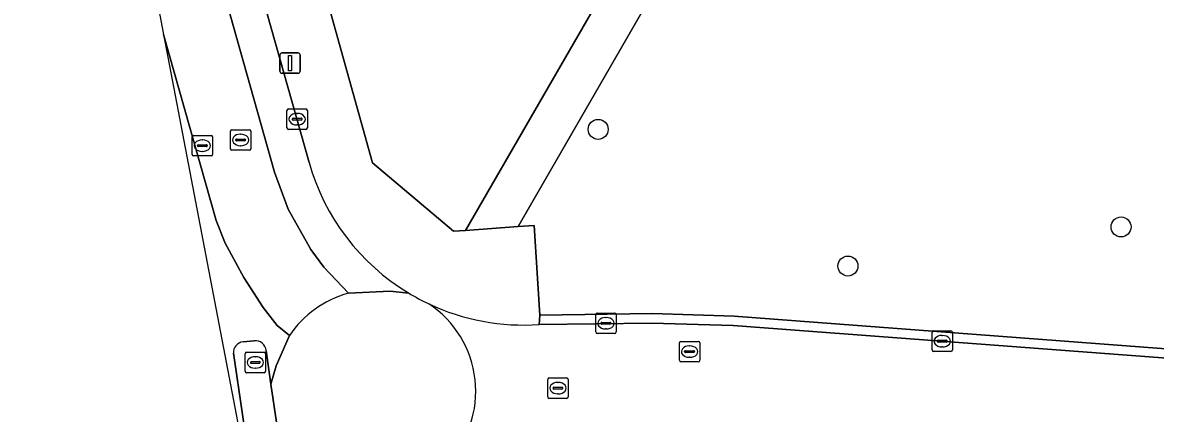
# Model space of a CAD drawing. Extents: x 163683 to 164494, y 382709 to 383872.
# Drawn here: x 163841.1 to 163896.5, y 383696.4 to 383715.5 of the extents above; entities that cross this region are included whole.
import ezdxf

# ---------------------------------------------------------------- set-up
doc = ezdxf.new("R2010")
doc.units = 0
for name, color, linetype in [('IMGEO_Boom', 7, 'Continuous'), ('IMGEO_Groenvoorziening', 7, 'Continuous'), ('IMGEO_Kolk', 7, 'Continuous'), ('IMGEO_Lichtmast', 7, 'Continuous'), ('IMGEO_Rijbaan_lokaal_open', 7, 'Continuous'), ('IMGEO_Rioolput', 7, 'Continuous'), ('IMGEO_Verkeerseiland_open', 7, 'Continuous'), ('IMGEO_Voetpad_halfverhard', 7, 'Continuous'), ('IMGEO_Voetpad_open', 7, 'Continuous')]:
    doc.layers.add(name, color=color, linetype=linetype)

msp = doc.modelspace()

# ---------------------------------------------------------------- linework, layer by layer
at = {"layer": 'IMGEO_Boom'}
for centre in [(163869.279, 383710.323), (163894.839, 383705.55), (163881.489, 383703.641)]:
    msp.add_circle(centre, 0.489, dxfattribs=at)
at = {"layer": 'IMGEO_Groenvoorziening'}
msp.add_lwpolyline([(163877.861, 383731.48), (163872.103, 383726.962), (163860.082, 383720.324), (163858.207, 383720.955), (163857.897, 383721.06), (163854.546, 383721.96), (163858.253, 383708.679), (163862.206, 383705.346), (163862.788, 383705.383)], close=True, dxfattribs=at)
msp.add_lwpolyline([(163908.775, 383716.598), (163896.181, 383721.595), (163887.994, 383724.998), (163878.785, 383728.826), (163865.367, 383705.567), (163866.151, 383705.618), (163866.42, 383701.245), (163871.92, 383701.321), (163875.92, 383701.182), (164008.37, 383691.171)], dxfattribs=at)
at = {"layer": 'IMGEO_Kolk'}
for p, q in [((163854.138, 383711.32), (163854.99, 383711.32)), ((163854.063, 383710.394), (163854.063, 383711.246)), ((163854.322, 383710.814), (163854.322, 383710.826)), ((163854.76, 383710.777), (163854.362, 383710.777)), ((163854.365, 383710.863), (163854.763, 383710.863)), ((163854.551, 383711.1), (163854.576, 383711.1)), ((163854.806, 383710.826), (163854.806, 383710.814)), ((163855.064, 383711.246), (163855.064, 383710.394)), ((163854.99, 383710.32), (163854.138, 383710.32)), ((163854.574, 383710.54), (163854.549, 383710.54)), ((163869.232, 383701.342), (163870.084, 383701.342)), ((163869.157, 383700.416), (163869.157, 383701.268)), ((163869.416, 383700.836), (163869.416, 383700.848)), ((163869.854, 383700.799), (163869.456, 383700.799)), ((163869.459, 383700.885), (163869.857, 383700.885)), ((163869.645, 383701.122), (163869.67, 383701.122)), ((163869.9, 383700.848), (163869.9, 383700.836)), ((163870.158, 383701.268), (163870.158, 383700.416)), ((163870.084, 383700.342), (163869.232, 383700.342)), ((163869.668, 383700.562), (163869.643, 383700.562)), ((163885.598, 383699.539), (163885.598, 383700.391)), ((163885.673, 383700.465), (163886.525, 383700.465)), ((163886.086, 383700.245), (163886.111, 383700.245)), ((163886.599, 383700.391), (163886.599, 383699.539)), ((163885.857, 383699.959), (163885.857, 383699.971)), ((163886.295, 383699.922), (163885.897, 383699.922)), ((163885.9, 383700.008), (163886.298, 383700.008)), ((163886.109, 383699.685), (163886.084, 383699.685)), ((163886.341, 383699.971), (163886.341, 383699.959)), ((163886.525, 383699.465), (163885.673, 383699.465))]:
    msp.add_line(p, q, dxfattribs=at)
for points in [[(163854.138, 383711.32), (163854.99, 383711.32)], [(163854.063, 383710.394), (163854.063, 383711.246)], [(163855.064, 383711.246), (163855.064, 383710.394)], [(163854.99, 383710.32), (163854.138, 383710.32)], [(163869.232, 383701.342), (163870.084, 383701.342)], [(163869.157, 383700.416), (163869.157, 383701.268)], [(163870.158, 383701.268), (163870.158, 383700.416)], [(163870.084, 383700.342), (163869.232, 383700.342)], [(163885.598, 383699.539), (163885.598, 383700.391)], [(163885.673, 383700.465), (163886.525, 383700.465)], [(163886.599, 383700.391), (163886.599, 383699.539)], [(163886.525, 383699.465), (163885.673, 383699.465)]]:
    msp.add_lwpolyline(points, dxfattribs=at)
for centre, radius, start, end in [((163854.14, 383711.244), 0.0765, 91.552, 178.448), ((163854.14, 383711.244), 0.0765, 91.552, 178.448), ((163854.988, 383711.244), 0.0765, 1.552, 88.448), ((163854.988, 383711.244), 0.0765, 1.552, 88.448), ((163854.362, 383710.823), 0.0403, 85.8775, 175.7526), ((163854.359, 383710.813), 0.0366, 178.938, 274.7102), ((163854.763, 383710.82), 0.043, 264.8664, 352.4533), ((163854.767, 383710.825), 0.0386, 1.7309, 96.639), ((163854.14, 383710.396), 0.0765, 181.552, 268.448), ((163854.14, 383710.396), 0.0765, 181.552, 268.448), ((163854.988, 383710.396), 0.0765, 271.552, 358.448), ((163854.988, 383710.396), 0.0765, 271.552, 358.448), ((163869.234, 383701.266), 0.0765, 91.552, 178.448), ((163869.234, 383701.266), 0.0765, 91.552, 178.448), ((163870.082, 383701.266), 0.0765, 1.552, 88.448), ((163870.082, 383701.266), 0.0765, 1.552, 88.448), ((163869.456, 383700.845), 0.0403, 85.8775, 175.7526), ((163869.453, 383700.835), 0.0366, 178.938, 274.7102), ((163869.857, 383700.842), 0.043, 264.8664, 352.4533), ((163869.861, 383700.847), 0.0386, 1.7309, 96.639), ((163869.234, 383700.418), 0.0765, 181.552, 268.448), ((163869.234, 383700.418), 0.0765, 181.552, 268.448), ((163870.082, 383700.418), 0.0765, 271.552, 358.448), ((163870.082, 383700.418), 0.0765, 271.552, 358.448), ((163885.675, 383700.389), 0.0765, 91.552, 178.448), ((163885.675, 383700.389), 0.0765, 91.552, 178.448), ((163886.523, 383700.389), 0.0765, 1.552, 88.448), ((163886.523, 383700.389), 0.0765, 1.552, 88.448), ((163885.897, 383699.968), 0.0403, 85.8775, 175.7526), ((163885.894, 383699.958), 0.0366, 178.938, 274.7102), ((163886.298, 383699.965), 0.043, 264.8664, 352.4533), ((163886.302, 383699.97), 0.0386, 1.7309, 96.639), ((163885.675, 383699.541), 0.0765, 181.552, 268.448), ((163885.675, 383699.541), 0.0765, 181.552, 268.448), ((163886.523, 383699.541), 0.0765, 271.552, 358.448), ((163886.523, 383699.541), 0.0765, 271.552, 358.448)]:
    msp.add_arc(centre, radius, start, end, dxfattribs=at)
for centre, major_axis, ratio, start_param, end_param in [((163854.55, 383710.82), (-0.387, 0.002), 0.722429, 4.712389, 7.853982), ((163854.575, 383710.82), (-0.39, 0.002), 0.717154, 1.570796, 4.712389), ((163869.644, 383700.842), (-0.387, 0.002), 0.722429, 4.712389, 7.853982), ((163869.669, 383700.842), (-0.39, 0.002), 0.717154, 1.570796, 4.712389), ((163886.085, 383699.965), (-0.387, 0.002), 0.722429, 4.712389, 7.853982), ((163886.11, 383699.965), (-0.39, 0.002), 0.717154, 1.570796, 4.712389)]:
    msp.add_ellipse(centre, major_axis=major_axis, ratio=ratio, start_param=start_param, end_param=end_param, dxfattribs=at)
at = {"layer": 'IMGEO_Lichtmast'}
for p, q in [((163853.718, 383713.162), (163853.718, 383713.962)), ((163853.718, 383713.962), (163853.718, 383713.162)), ((163853.818, 383714.062), (163854.608, 383714.062)), ((163854.608, 383714.062), (163853.818, 383714.062)), ((163854.708, 383713.962), (163854.708, 383713.162)), ((163854.708, 383713.162), (163854.708, 383713.962)), ((163854.608, 383713.062), (163853.818, 383713.062)), ((163853.818, 383713.062), (163854.608, 383713.062))]:
    msp.add_line(p, q, dxfattribs=at)
msp.add_lwpolyline([(163854.138, 383713.937), (163854.288, 383713.937), (163854.288, 383713.187), (163854.138, 383713.187), (163854.138, 383713.937)], dxfattribs=at)
for centre, start, end in [((163853.818, 383713.962), 90, 180), ((163853.818, 383713.962), 90, 180), ((163854.608, 383713.962), 0, 90), ((163854.608, 383713.962), 360, 90), ((163853.818, 383713.162), 180, 270), ((163853.818, 383713.162), 180, 270), ((163854.608, 383713.162), 270, 0), ((163854.608, 383713.162), 270, 0)]:
    msp.add_arc(centre, 0.1, start, end, dxfattribs=at)
at = {"layer": 'IMGEO_Rijbaan_lokaal_open'}
for points in [[(163855.147, 383708.699), (163851.43, 383721.87), (163849.768, 383721.313), (163853.463, 383708.224), (163854.117, 383706.416), (163855.228, 383704.449), (163855.875, 383703.586), (163857.073, 383702.307), (163859.105, 383702.417), (163860.007, 383702.321)], [(163857.073, 383702.307), (163855.875, 383703.586), (163855.228, 383704.449), (163854.117, 383706.416), (163853.463, 383708.224), (163849.768, 383721.313), (163846.997, 383720.385), (163846.997, 383720.385), (163848.031, 383714.959)], [(163848.031, 383714.959), (163848.032, 383714.957), (163850.604, 383705.86), (163851.043, 383704.751), (163851.956, 383703.082), (163852.906, 383701.608), (163853.588, 383700.731), (163854.182, 383700.238)], [(163853.046, 383699.502), (163853.281, 383697.865), (163853.53, 383698.752), (163854.182, 383700.238), (163853.588, 383700.731), (163852.906, 383701.608), (163851.956, 383703.082), (163851.043, 383704.751), (163850.604, 383705.86), (163848.032, 383714.957), (163848.031, 383714.959), (163851.444, 383697.067), (163853.327, 383687.198)], [(163860.007, 383702.321), (163859.105, 383702.417), (163857.073, 383702.307)], [(163875.885, 383700.733), (163871.894, 383700.843), (163866.397, 383700.783)], [(163854.182, 383700.238), (163853.53, 383698.752), (163853.281, 383697.865), (163853.549, 383696.006), (163853.838, 383695.336), (163854.301, 383694.571), (163855.445, 383693.41)], [(163865.699, 383695.078), (163871.103, 383695.389), (163876.116, 383695.221), (163915.883, 383692.2), (163920.92, 383691.828), (163926.312, 383691.418), (163932.846, 383690.939), (163933.084, 383690.934), (163933.438, 383696.393), (163875.885, 383700.733)], [(163851.917, 383699.931), (163852.466, 383699.988)], [(163852.326, 383693.383), (163851.449, 383699.372)]]:
    msp.add_lwpolyline(points, dxfattribs=at)
for centre, radius, start, end in [((163865.638, 383711.653), 10.899, 195.7237, 238.8907), ((163858.361, 383697.453), 5.022, 104.8595, 146.3207), ((163858.361, 383697.453), 5.022, 104.8595, 146.3207), ((163865.503, 383711.404), 10.616, 238.8215, 244.914), ((163858.168, 383697.518), 5.126, 316.2256, 56.4322), ((163865.629, 383711.633), 10.878, 244.826, 274.0488), ((163858.168, 383697.518), 5.126, 316.2256, 56.4322), ((163851.972, 383699.409), 0.525, 96.0555, 184.0718), ((163852.524, 383699.468), 0.523, 3.7217, 96.357)]:
    msp.add_arc(centre, radius, start, end, dxfattribs=at)
at = {"layer": 'IMGEO_Rioolput'}
for p, q in [((163851.3, 383709.377), (163851.3, 383710.229)), ((163851.375, 383710.303), (163852.227, 383710.303)), ((163852.301, 383710.229), (163852.301, 383709.377)), ((163849.429, 383709.099), (163849.429, 383709.951)), ((163849.504, 383710.025), (163850.356, 383710.025)), ((163849.917, 383709.805), (163849.942, 383709.805)), ((163850.43, 383709.951), (163850.43, 383709.099)), ((163851.559, 383709.797), (163851.559, 383709.809)), ((163851.997, 383709.76), (163851.599, 383709.76)), ((163851.602, 383709.846), (163852, 383709.846)), ((163851.788, 383710.083), (163851.813, 383710.083)), ((163852.043, 383709.809), (163852.043, 383709.797)), ((163849.688, 383709.519), (163849.688, 383709.531)), ((163850.126, 383709.482), (163849.728, 383709.482)), ((163849.731, 383709.568), (163850.129, 383709.568)), ((163849.94, 383709.245), (163849.915, 383709.245)), ((163850.172, 383709.531), (163850.172, 383709.519)), ((163852.227, 383709.303), (163851.375, 383709.303)), ((163851.811, 383709.523), (163851.786, 383709.523)), ((163850.356, 383709.025), (163849.504, 383709.025)), ((163873.247, 383699.03), (163873.247, 383699.882)), ((163873.322, 383699.956), (163874.174, 383699.956)), ((163873.735, 383699.736), (163873.76, 383699.736)), ((163874.248, 383699.882), (163874.248, 383699.03)), ((163852.019, 383698.499), (163852.019, 383699.351)), ((163852.094, 383699.425), (163852.946, 383699.425)), ((163852.507, 383699.205), (163852.532, 383699.205)), ((163853.02, 383699.351), (163853.02, 383698.499)), ((163873.506, 383699.45), (163873.506, 383699.462)), ((163873.944, 383699.413), (163873.546, 383699.413)), ((163873.549, 383699.499), (163873.947, 383699.499)), ((163873.758, 383699.176), (163873.733, 383699.176)), ((163873.99, 383699.462), (163873.99, 383699.45)), ((163852.278, 383698.919), (163852.278, 383698.931)), ((163852.716, 383698.882), (163852.318, 383698.882)), ((163852.321, 383698.968), (163852.719, 383698.968)), ((163852.53, 383698.645), (163852.505, 383698.645)), ((163852.762, 383698.931), (163852.762, 383698.919)), ((163874.174, 383698.956), (163873.322, 383698.956)), ((163852.946, 383698.425), (163852.094, 383698.425)), ((163866.811, 383697.243), (163866.811, 383698.095)), ((163866.886, 383698.169), (163867.738, 383698.169)), ((163867.812, 383698.095), (163867.812, 383697.243)), ((163867.07, 383697.663), (163867.07, 383697.675)), ((163867.508, 383697.626), (163867.11, 383697.626)), ((163867.113, 383697.712), (163867.511, 383697.712)), ((163867.299, 383697.949), (163867.324, 383697.949)), ((163867.554, 383697.675), (163867.554, 383697.663)), ((163867.738, 383697.169), (163866.886, 383697.169)), ((163867.322, 383697.389), (163867.297, 383697.389))]:
    msp.add_line(p, q, dxfattribs=at)
for points in [[(163851.3, 383709.377), (163851.3, 383710.229)], [(163851.375, 383710.303), (163852.227, 383710.303)], [(163852.301, 383710.229), (163852.301, 383709.377)], [(163849.429, 383709.099), (163849.429, 383709.951)], [(163849.504, 383710.025), (163850.356, 383710.025)], [(163850.43, 383709.951), (163850.43, 383709.099)], [(163852.227, 383709.303), (163851.375, 383709.303)], [(163850.356, 383709.025), (163849.504, 383709.025)], [(163873.247, 383699.03), (163873.247, 383699.882)], [(163873.322, 383699.956), (163874.174, 383699.956)], [(163874.248, 383699.882), (163874.248, 383699.03)], [(163852.019, 383698.499), (163852.019, 383699.351)], [(163852.094, 383699.425), (163852.946, 383699.425)], [(163853.02, 383699.351), (163853.02, 383698.499)], [(163874.174, 383698.956), (163873.322, 383698.956)], [(163852.946, 383698.425), (163852.094, 383698.425)], [(163866.811, 383697.243), (163866.811, 383698.095)], [(163866.886, 383698.169), (163867.738, 383698.169)], [(163867.812, 383698.095), (163867.812, 383697.243)], [(163867.738, 383697.169), (163866.886, 383697.169)]]:
    msp.add_lwpolyline(points, dxfattribs=at)
for centre, radius, start, end in [((163851.377, 383710.227), 0.0765, 91.552, 178.448), ((163851.377, 383710.227), 0.0765, 91.552, 178.448), ((163852.225, 383710.227), 0.0765, 1.552, 88.448), ((163852.225, 383710.227), 0.0765, 1.552, 88.448), ((163849.506, 383709.949), 0.0765, 91.552, 178.448), ((163849.506, 383709.949), 0.0765, 91.552, 178.448), ((163850.354, 383709.949), 0.0765, 1.552, 88.448), ((163850.354, 383709.949), 0.0765, 1.552, 88.448), ((163851.599, 383709.806), 0.0403, 85.8775, 175.7526), ((163851.596, 383709.796), 0.0366, 178.938, 274.7102), ((163852, 383709.803), 0.043, 264.8664, 352.4533), ((163852.004, 383709.808), 0.0386, 1.7309, 96.639), ((163849.506, 383709.101), 0.0765, 181.552, 268.448), ((163849.506, 383709.101), 0.0765, 181.552, 268.448), ((163849.728, 383709.528), 0.0403, 85.8775, 175.7526), ((163849.725, 383709.518), 0.0366, 178.938, 274.7102), ((163850.129, 383709.525), 0.043, 264.8664, 352.4533), ((163850.133, 383709.53), 0.0386, 1.7309, 96.639), ((163850.354, 383709.101), 0.0765, 271.552, 358.448), ((163850.354, 383709.101), 0.0765, 271.552, 358.448), ((163851.377, 383709.379), 0.0765, 181.552, 268.448), ((163851.377, 383709.379), 0.0765, 181.552, 268.448), ((163852.225, 383709.379), 0.0765, 271.552, 358.448), ((163852.225, 383709.379), 0.0765, 271.552, 358.448), ((163873.324, 383699.88), 0.0765, 91.552, 178.448), ((163873.324, 383699.88), 0.0765, 91.552, 178.448), ((163874.172, 383699.88), 0.0765, 1.552, 88.448), ((163874.172, 383699.88), 0.0765, 1.552, 88.448), ((163852.096, 383699.349), 0.0765, 91.552, 178.448), ((163852.096, 383699.349), 0.0765, 91.552, 178.448), ((163852.944, 383699.349), 0.0765, 1.552, 88.448), ((163852.944, 383699.349), 0.0765, 1.552, 88.448), ((163873.546, 383699.459), 0.0403, 85.8775, 175.7526), ((163873.543, 383699.449), 0.0366, 178.938, 274.7102), ((163873.947, 383699.456), 0.043, 264.8664, 352.4533), ((163873.951, 383699.461), 0.0386, 1.7309, 96.639), ((163852.318, 383698.928), 0.0403, 85.8775, 175.7526), ((163852.315, 383698.918), 0.0366, 178.938, 274.7102), ((163852.719, 383698.925), 0.043, 264.8664, 352.4533), ((163852.723, 383698.93), 0.0386, 1.7309, 96.639), ((163873.324, 383699.032), 0.0765, 181.552, 268.448), ((163873.324, 383699.032), 0.0765, 181.552, 268.448), ((163874.172, 383699.032), 0.0765, 271.552, 358.448), ((163874.172, 383699.032), 0.0765, 271.552, 358.448), ((163852.096, 383698.501), 0.0765, 181.552, 268.448), ((163852.096, 383698.501), 0.0765, 181.552, 268.448), ((163852.944, 383698.501), 0.0765, 271.552, 358.448), ((163852.944, 383698.501), 0.0765, 271.552, 358.448), ((163866.888, 383698.093), 0.0765, 91.552, 178.448), ((163866.888, 383698.093), 0.0765, 91.552, 178.448), ((163867.736, 383698.093), 0.0765, 1.552, 88.448), ((163867.736, 383698.093), 0.0765, 1.552, 88.448), ((163867.11, 383697.672), 0.0403, 85.8775, 175.7526), ((163867.107, 383697.662), 0.0366, 178.938, 274.7102), ((163867.511, 383697.669), 0.043, 264.8664, 352.4533), ((163867.515, 383697.674), 0.0386, 1.7309, 96.639), ((163866.888, 383697.245), 0.0765, 181.552, 268.448), ((163866.888, 383697.245), 0.0765, 181.552, 268.448), ((163867.736, 383697.245), 0.0765, 271.552, 358.448), ((163867.736, 383697.245), 0.0765, 271.552, 358.448)]:
    msp.add_arc(centre, radius, start, end, dxfattribs=at)
for centre, major_axis, ratio, start_param, end_param in [((163849.916, 383709.525), (-0.387, 0.002), 0.722429, 4.712389, 7.853982), ((163849.941, 383709.525), (-0.39, 0.002), 0.717154, 1.570796, 4.712389), ((163851.787, 383709.803), (-0.387, 0.002), 0.722429, 4.712389, 7.853982), ((163851.812, 383709.803), (-0.39, 0.002), 0.717154, 1.570796, 4.712389), ((163873.734, 383699.456), (-0.387, 0.002), 0.722429, 4.712389, 7.853982), ((163873.759, 383699.456), (-0.39, 0.002), 0.717154, 1.570796, 4.712389), ((163852.506, 383698.925), (-0.387, 0.002), 0.722429, 4.712389, 7.853982), ((163852.531, 383698.925), (-0.39, 0.002), 0.717154, 1.570796, 4.712389), ((163867.298, 383697.669), (-0.387, 0.002), 0.722429, 4.712389, 7.853982), ((163867.323, 383697.669), (-0.39, 0.002), 0.717154, 1.570796, 4.712389)]:
    msp.add_ellipse(centre, major_axis=major_axis, ratio=ratio, start_param=start_param, end_param=end_param, dxfattribs=at)
at = {"layer": 'IMGEO_Verkeerseiland_open'}
for points in [[(163852.466, 383699.988), (163851.917, 383699.931)], [(163851.449, 383699.372), (163852.326, 383693.383)], [(163853.894, 383693.613), (163853.549, 383696.006), (163853.281, 383697.865), (163853.046, 383699.502)]]:
    msp.add_lwpolyline(points, dxfattribs=at)
for centre, radius, start, end in [((163851.972, 383699.409), 0.525, 96.0555, 184.0718), ((163852.524, 383699.468), 0.523, 3.7217, 96.357)]:
    msp.add_arc(centre, radius, start, end, dxfattribs=at)
at = {"layer": 'IMGEO_Voetpad_halfverhard'}
msp.add_lwpolyline([(163878.785, 383728.826), (163879.771, 383730.683), (163877.861, 383731.48), (163862.788, 383705.383), (163865.367, 383705.567)], close=True, dxfattribs=at)
at = {"layer": 'IMGEO_Voetpad_open'}
for points in [[(163843.826, 383747.986), (163841.144, 383746.686), (163847.401, 383732.779), (163847.911, 383731.427), (163851.43, 383721.87), (163855.147, 383708.699)], [(163866.397, 383700.783), (163866.42, 383701.245), (163866.151, 383705.618), (163865.367, 383705.567), (163862.788, 383705.383), (163862.206, 383705.346), (163858.253, 383708.679), (163854.546, 383721.96), (163852.716, 383727.435), (163850.785, 383732.357), (163843.826, 383747.986)], [(164008.37, 383691.171), (163875.92, 383701.182), (163871.92, 383701.321), (163866.42, 383701.245), (163866.397, 383700.783), (163871.894, 383700.843), (163875.885, 383700.733), (163933.438, 383696.393)]]:
    msp.add_lwpolyline(points, dxfattribs=at)
for centre, radius, start, end in [((163865.638, 383711.653), 10.899, 195.7237, 238.8907), ((163865.503, 383711.404), 10.616, 238.8215, 244.914), ((163865.629, 383711.633), 10.878, 244.826, 274.0488)]:
    msp.add_arc(centre, radius, start, end, dxfattribs=at)

doc.saveas('drawing.dxf')
